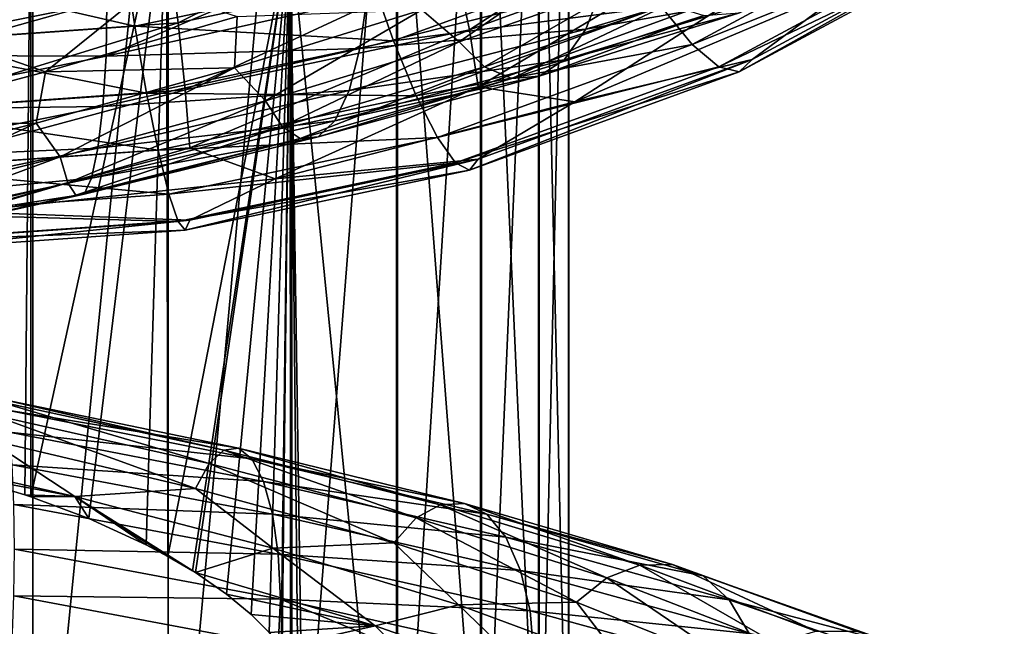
# Model space of a CAD drawing. Header units: metres. Extents: x -109 to 109, y -452 to 89.
# Tile 247 of 656: x 2 to 14, y -225 to -218. Entities that reach past the tile are written whole.
import ezdxf

# ---------------------------------------------------------------- set-up
doc = ezdxf.new("R2010")
doc.units = ezdxf.units.M
doc.layers.add('solid_K244270000C71_000_01', color=7, linetype='CONTINUOUS')
doc.layers.add('solid_k244270000c71_000_02', color=7, linetype='CONTINUOUS')

msp = doc.modelspace()

# ---------------------------------------------------------------- linework, layer by layer
at = {"layer": 'solid_K244270000C71_000_01'}
for points in [[(7.353192, -212.153656, 861.858459), (7.353192, -228.045776, 860.216492), (6.304805, -214.3965, 860.265076)], [(8.079568, -228.259094, 861.826172), (7.353192, -228.045776, 860.216492), (7.353192, -212.153656, 861.858459)], [(8.079568, -212.235916, 863.480164), (8.079568, -228.259094, 861.826172), (7.353192, -212.153656, 861.858459)], [(8.452125, -228.487595, 863.550537), (8.079568, -228.259094, 861.826172), (8.079568, -212.235916, 863.480164)], [(8.452125, -212.324005, 865.217346), (8.452125, -228.487595, 863.550537), (8.079568, -212.235916, 863.480164)], [(8.454546, -228.721268, 865.314026), (8.452125, -228.487595, 863.550537), (8.452125, -212.324005, 865.217346)], [(8.454546, -212.414108, 866.993896), (8.454546, -228.721268, 865.314026), (8.452125, -212.324005, 865.217346)], [(7.364774, -229.163467, 868.651001), (8.086726, -228.949905, 867.039368), (8.086726, -212.502258, 868.732117)], [(7.364774, -212.58461, 870.355774), (7.364774, -229.163467, 868.651001), (8.086726, -212.502258, 868.732117)], [(8.086726, -228.949905, 867.039368), (8.454546, -228.721268, 865.314026), (8.454546, -212.414108, 866.993896)], [(8.086726, -212.502258, 868.732117), (8.086726, -228.949905, 867.039368), (8.454546, -212.414108, 866.993896)], [(6.320303, -229.352615, 870.07843), (7.364774, -229.163467, 868.651001), (7.364774, -212.58461, 870.355774)], [(6.320303, -212.657532, 871.793823), (6.320303, -229.352615, 870.07843), (7.364774, -212.58461, 870.355774)], [(1.767249, -229.698196, 872.686462), (3.458888, -229.625961, 872.141296), (3.458888, -212.762924, 873.872009)], [(1.767249, -212.790771, 874.421204), (1.767249, -229.698196, 872.686462), (3.458888, -212.762924, 873.872009)], [(3.458888, -229.625961, 872.141296), (4.999055, -229.509064, 871.259094), (4.999055, -212.71785, 872.983276)], [(3.458888, -212.762924, 873.872009), (3.458888, -229.625961, 872.141296), (4.999055, -212.71785, 872.983276)], [(4.999055, -229.509064, 871.259094), (6.320303, -229.352615, 870.07843), (6.320303, -212.657532, 871.793823)], [(4.999055, -212.71785, 872.983276), (4.999055, -229.509064, 871.259094), (6.320303, -212.657532, 871.793823)], [(0, -229.722595, 872.870605), (1.767249, -229.698196, 872.686462), (1.767249, -212.790771, 874.421204)], [(0, -212.800186, 874.606689), (0, -229.722595, 872.870605), (1.767249, -212.790771, 874.421204)], [(4.980319, -216.541565, 858.9021), (6.304805, -214.3965, 860.265076), (6.304805, -229.943542, 858.478027)], [(7.353192, -228.045776, 860.216492), (6.304805, -229.943542, 858.478027), (6.304805, -214.3965, 860.265076)], [(0, -223.155762, 856.594849), (0, -215.02565, 857.409607), (1.744606, -215.434021, 857.558594)], [(0.841922, -223.36351, 856.611572), (0, -223.155762, 856.594849), (1.744606, -215.434021, 857.558594)], [(1.669951, -223.614487, 856.705383), (0.841922, -223.36351, 856.611572), (1.744606, -215.434021, 857.558594)], [(1.669951, -223.614487, 856.705383), (1.744606, -215.434021, 857.558594), (1.745448, -223.639984, 856.717773)], [(1.745448, -223.639984, 856.717773), (1.744606, -215.434021, 857.558594), (3.437735, -215.908524, 858.066772)], [(7.21596, -217.811813, 338.557312), (7.041424, -216.990997, 338.193604), (10.325038, -215.795334, 338.883942)], [(10.580965, -216.586517, 339.26474), (7.21596, -217.811813, 338.557312), (10.325038, -215.795334, 338.883942)], [(2.466771, -223.910126, 856.870178), (1.745448, -223.639984, 856.717773), (3.437735, -215.908524, 858.066772)], [(3.181273, -224.236069, 857.082947), (2.466771, -223.910126, 856.870178), (3.437735, -215.908524, 858.066772)], [(3.181273, -224.236069, 857.082947), (3.437735, -215.908524, 858.066772), (3.454474, -224.381134, 857.181213)], [(3.454474, -224.381134, 857.181213), (3.437735, -215.908524, 858.066772), (4.980319, -216.541565, 858.9021)], [(3.580913, -217.722336, 337.771362), (3.46524, -216.823517, 337.647949), (6.813966, -216.115799, 338.056549)], [(7.041424, -216.990997, 338.193604), (3.580913, -217.722336, 337.771362), (6.813966, -216.115799, 338.056549)], [(9.607224, -217.52124, 344.648804), (9.995155, -217.995041, 343.969452), (12.922758, -216.41716, 344.880432)], [(12.922758, -216.41716, 344.880432), (9.995155, -217.995041, 343.969452), (13.35311, -216.642807, 344.105621)], [(3.762271, -224.562363, 857.303467), (3.454474, -224.381134, 857.181213), (4.980319, -216.541565, 858.9021)], [(3.795977, -224.583557, 857.317627), (3.762271, -224.562363, 857.303467), (4.980319, -216.541565, 858.9021)], [(4.184337, -224.851593, 857.491211), (3.795977, -224.583557, 857.317627), (4.980319, -216.541565, 858.9021)], [(4.491148, -225.10527, 857.641724), (4.184337, -224.851593, 857.491211), (4.980319, -216.541565, 858.9021)], [(4.716491, -225.329742, 857.758606), (4.491148, -225.10527, 857.641724), (4.980319, -216.541565, 858.9021)], [(4.86664, -225.51001, 857.838013), (4.716491, -225.329742, 857.758606), (4.980319, -216.541565, 858.9021)], [(4.880268, -225.528214, 857.845215), (4.86664, -225.51001, 857.838013), (4.980319, -216.541565, 858.9021)], [(4.880268, -225.528214, 857.845215), (4.980319, -216.541565, 858.9021), (4.982863, -225.680664, 857.89856)], [(5.122405, -225.991959, 857.960632), (4.980319, -216.541565, 858.9021), (6.304805, -229.943542, 858.478027)], [(4.997416, -225.705231, 857.905884), (4.982863, -225.680664, 857.89856), (4.980319, -216.541565, 858.9021)], [(5.07544, -225.85939, 857.943054), (4.997416, -225.705231, 857.905884), (4.980319, -216.541565, 858.9021)], [(5.122405, -225.991959, 857.960632), (5.07544, -225.85939, 857.943054), (4.980319, -216.541565, 858.9021)], [(10.583066, -218.336853, 342.2883), (10.7429, -218.181534, 341.401276), (13.88952, -216.485626, 342.380402)], [(13.682869, -216.666168, 343.252869), (10.583066, -218.336853, 342.2883), (13.88952, -216.485626, 342.380402)], [(13.88952, -216.485626, 342.380402), (10.7429, -218.181534, 341.401276), (12.037778, -217.225128, 340.917664)], [(7.325656, -218.522217, 339.122803), (7.21596, -217.811813, 338.557312), (10.580965, -216.586517, 339.26474)], [(10.741816, -217.27829, 339.840973), (7.325656, -218.522217, 339.122803), (10.580965, -216.586517, 339.26474)], [(9.995155, -217.995041, 343.969452), (10.328012, -218.273239, 343.164276), (13.35311, -216.642807, 344.105621)], [(13.35311, -216.642807, 344.105621), (10.328012, -218.273239, 343.164276), (13.682869, -216.666168, 343.252869)], [(10.328012, -218.273239, 343.164276), (10.583066, -218.336853, 342.2883), (13.682869, -216.666168, 343.252869)], [(0.030442, -217.970963, 337.627808), (0.029459, -217.064117, 337.509033), (3.46524, -216.823517, 337.647949)], [(3.580913, -217.722336, 337.771362), (0.030442, -217.970963, 337.627808), (3.46524, -216.823517, 337.647949)], [(5.963674, -216.742401, 889.805481), (2.682299, -218.139801, 890.355469), (5.936988, -217.419693, 889.651917)], [(5.963674, -216.742401, 889.805481), (2.691107, -217.46106, 890.514587), (2.682299, -218.139801, 890.355469)], [(7.088086, -217.960022, 884.715637), (6.620281, -217.559814, 884.361816), (8.750271, -216.804642, 883.060974)], [(9.281128, -217.192688, 883.326721), (7.088086, -217.960022, 884.715637), (8.750271, -216.804642, 883.060974)], [(2.908313, -216.867691, 344.62561), (0.024724, -217.069626, 344.509033), (3.043001, -217.764999, 344.510803)], [(0.842577, -217.95845, 885.210876), (0.987977, -217.229431, 885.16925), (2.286369, -216.867249, 885.042175)], [(3.220564, -217.289551, 884.910156), (0.842577, -217.95845, 885.210876), (2.286369, -216.867249, 885.042175)], [(2.908313, -216.867691, 344.62561), (3.043001, -217.764999, 344.510803), (5.983685, -217.143509, 344.869629)], [(5.983685, -217.143509, 344.869629), (6.267838, -217.948532, 344.541473), (9.190707, -216.884216, 345.155945)], [(9.190707, -216.884216, 345.155945), (6.267838, -217.948532, 344.541473), (9.607224, -217.52124, 344.648804)], [(0.024724, -217.069626, 344.509033), (0.025869, -217.976288, 344.388824), (3.043001, -217.764999, 344.510803)], [(3.669673, -218.561279, 338.124603), (3.580913, -217.722336, 337.771362), (7.041424, -216.990997, 338.193604)], [(7.21596, -217.811813, 338.557312), (3.669673, -218.561279, 338.124603), (7.041424, -216.990997, 338.193604)], [(11.349268, -217.001511, 885.945251), (8.667544, -217.803696, 887.657715), (10.998295, -217.385788, 885.468933)], [(8.873946, -217.279953, 888.088074), (8.667544, -217.803696, 887.657715), (11.349268, -217.001511, 885.945251)], [(5.983685, -217.143509, 344.869629), (3.043001, -217.764999, 344.510803), (6.267838, -217.948532, 344.541473)], [(7.403804, -218.271896, 885.271179), (7.088086, -217.960022, 884.715637), (9.281128, -217.192688, 883.326721)], [(9.69453, -217.495163, 883.818787), (7.403804, -218.271896, 885.271179), (9.281128, -217.192688, 883.326721)], [(1.927093, -218.333649, 885.347168), (0.842577, -217.95845, 885.210876), (3.220564, -217.289551, 884.910156)], [(4.317347, -217.646072, 884.854858), (1.927093, -218.333649, 885.347168), (3.220564, -217.289551, 884.910156)], [(8.873946, -217.279953, 888.088074), (5.849682, -218.045471, 889.32959), (8.667544, -217.803696, 887.657715)], [(5.936988, -217.419693, 889.651917), (5.849682, -218.045471, 889.32959), (8.873946, -217.279953, 888.088074)], [(10.741816, -217.27829, 339.840973), (8.53248, -218.709106, 340.060883), (7.325656, -218.522217, 339.122803)], [(10.7429, -218.181534, 341.401276), (8.53248, -218.709106, 340.060883), (12.037778, -217.225128, 340.917664)], [(10.741816, -217.27829, 339.840973), (12.037778, -217.225128, 340.917664), (8.53248, -218.709106, 340.060883)], [(-0.656145, -217.423431, 890.598877), (-0.653722, -218.127197, 890.633972), (2.691107, -217.46106, 890.514587)], [(5.936988, -217.419693, 889.651917), (2.682299, -218.139801, 890.355469), (5.849682, -218.045471, 889.32959)], [(10.998295, -217.385788, 885.468933), (8.399503, -218.184875, 887.125183), (10.585378, -217.596756, 884.930054)], [(8.667544, -217.803696, 887.657715), (8.399503, -218.184875, 887.125183), (10.998295, -217.385788, 885.468933)], [(2.691107, -217.46106, 890.514587), (-0.653722, -218.127197, 890.633972), (2.682299, -218.139801, 890.355469)], [(6.620281, -217.559814, 884.361816), (4.282656, -218.284882, 885.263977), (4.317347, -217.646072, 884.854858)], [(4.672448, -218.695831, 885.692993), (4.282656, -218.284882, 885.263977), (6.620281, -217.559814, 884.361816)], [(7.088086, -217.960022, 884.715637), (4.672448, -218.695831, 885.692993), (6.620281, -217.559814, 884.361816)], [(6.267838, -217.948532, 344.541473), (6.551892, -218.633789, 344.00647), (9.607224, -217.52124, 344.648804)], [(9.607224, -217.52124, 344.648804), (6.551892, -218.633789, 344.00647), (9.995155, -217.995041, 343.969452)], [(7.74404, -218.417206, 885.887939), (7.403804, -218.271896, 885.271179), (9.69453, -217.495163, 883.818787)], [(10.140034, -217.631531, 884.366577), (7.74404, -218.417206, 885.887939), (9.69453, -217.495163, 883.818787)], [(4.282656, -218.284882, 885.263977), (1.927093, -218.333649, 885.347168), (4.317347, -217.646072, 884.854858)], [(8.084153, -218.390137, 886.521057), (7.74404, -218.417206, 885.887939), (10.140034, -217.631531, 884.366577)], [(10.585378, -217.596756, 884.930054), (8.084153, -218.390137, 886.521057), (10.140034, -217.631531, 884.366577)], [(8.399503, -218.184875, 887.125183), (8.084153, -218.390137, 886.521057), (10.585378, -217.596756, 884.930054)], [(3.043001, -217.764999, 344.510803), (0.025869, -217.976288, 344.388824), (3.187506, -218.599518, 344.165619)], [(0.031197, -218.816071, 337.977478), (0.030442, -217.970963, 337.627808), (3.580913, -217.722336, 337.771362)], [(3.669673, -218.561279, 338.124603), (0.031197, -218.816071, 337.977478), (3.580913, -217.722336, 337.771362)], [(3.043001, -217.764999, 344.510803), (3.187506, -218.599518, 344.165619), (6.267838, -217.948532, 344.541473)], [(3.72546, -219.283066, 338.683502), (3.669673, -218.561279, 338.124603), (7.21596, -217.811813, 338.557312)], [(7.325656, -218.522217, 339.122803), (3.72546, -219.283066, 338.683502), (7.21596, -217.811813, 338.557312)], [(8.667544, -217.803696, 887.657715), (5.713622, -218.56839, 888.867126), (8.399503, -218.184875, 887.125183)], [(5.849682, -218.045471, 889.32959), (5.713622, -218.56839, 888.867126), (8.667544, -217.803696, 887.657715)], [(1.927093, -218.333649, 885.347168), (-0.523347, -218.981781, 885.408386), (0.842577, -217.95845, 885.210876)], [(0.025869, -217.976288, 344.388824), (0.027098, -218.820847, 344.037842), (3.187506, -218.599518, 344.165619)], [(5.849682, -218.045471, 889.32959), (2.642855, -218.765808, 890.019775), (5.713622, -218.56839, 888.867126)], [(2.682299, -218.139801, 890.355469), (2.642855, -218.765808, 890.019775), (5.849682, -218.045471, 889.32959)], [(6.267838, -217.948532, 344.541473), (3.187506, -218.599518, 344.165619), (6.551892, -218.633789, 344.00647)], [(4.880569, -219.015213, 886.29364), (4.672448, -218.695831, 885.692993), (7.088086, -217.960022, 884.715637)], [(7.403804, -218.271896, 885.271179), (4.880569, -219.015213, 886.29364), (7.088086, -217.960022, 884.715637)], [(6.551892, -218.633789, 344.00647), (6.816452, -219.152496, 343.301178), (9.995155, -217.995041, 343.969452)], [(9.995155, -217.995041, 343.969452), (6.816452, -219.152496, 343.301178), (10.328012, -218.273239, 343.164276)], [(-0.653722, -218.127197, 890.633972), (-0.656212, -218.808075, 890.472107), (2.682299, -218.139801, 890.355469)], [(2.682299, -218.139801, 890.355469), (-0.656212, -218.808075, 890.472107), (2.642855, -218.765808, 890.019775)], [(7.217392, -219.562393, 341.580719), (7.326396, -219.425598, 340.683014), (10.7429, -218.181534, 341.401276)], [(10.583066, -218.336853, 342.2883), (7.217392, -219.562393, 341.580719), (10.7429, -218.181534, 341.401276)], [(10.7429, -218.181534, 341.401276), (7.326396, -219.425598, 340.683014), (8.53248, -218.709106, 340.060883)], [(4.282656, -218.284882, 885.263977), (1.811718, -218.973633, 885.740845), (1.927093, -218.333649, 885.347168)], [(2.110987, -219.393509, 886.229736), (1.811718, -218.973633, 885.740845), (4.282656, -218.284882, 885.263977)], [(4.672448, -218.695831, 885.692993), (2.110987, -219.393509, 886.229736), (4.282656, -218.284882, 885.263977)], [(5.104851, -219.16774, 886.959778), (4.880569, -219.015213, 886.29364), (7.403804, -218.271896, 885.271179)], [(7.74404, -218.417206, 885.887939), (5.104851, -219.16774, 886.959778), (7.403804, -218.271896, 885.271179)], [(8.399503, -218.184875, 887.125183), (5.53693, -218.946671, 888.293945), (8.084153, -218.390137, 886.521057)], [(5.713622, -218.56839, 888.867126), (5.53693, -218.946671, 888.293945), (8.399503, -218.184875, 887.125183)], [(6.816452, -219.152496, 343.301178), (7.043452, -219.469238, 342.473785), (10.328012, -218.273239, 343.164276)], [(10.328012, -218.273239, 343.164276), (7.043452, -219.469238, 342.473785), (10.583066, -218.336853, 342.2883)], [(1.811718, -218.973633, 885.740845), (-0.523347, -218.981781, 885.408386), (1.927093, -218.333649, 885.347168)], [(5.329052, -219.147034, 887.642822), (5.104851, -219.16774, 886.959778), (7.74404, -218.417206, 885.887939)], [(8.084153, -218.390137, 886.521057), (5.329052, -219.147034, 887.642822), (7.74404, -218.417206, 885.887939)], [(5.53693, -218.946671, 888.293945), (5.329052, -219.147034, 887.642822), (8.084153, -218.390137, 886.521057)], [(7.043452, -219.469238, 342.473785), (7.217392, -219.562393, 341.580719), (10.583066, -218.336853, 342.2883)], [(7.325656, -218.522217, 339.122803), (4.791975, -219.670364, 339.50592), (3.72546, -219.283066, 338.683502)], [(7.325656, -218.522217, 339.122803), (8.53248, -218.709106, 340.060883), (4.791975, -219.670364, 339.50592)], [(3.187506, -218.599518, 344.165619), (0.027098, -218.820847, 344.037842), (3.331962, -219.314285, 343.613586)], [(0.031671, -219.541748, 338.534149), (0.031197, -218.816071, 337.977478), (3.669673, -218.561279, 338.124603)], [(3.72546, -219.283066, 338.683502), (0.031671, -219.541748, 338.534149), (3.669673, -218.561279, 338.124603)], [(5.713622, -218.56839, 888.867126), (2.581384, -219.287567, 889.538086), (5.53693, -218.946671, 888.293945)], [(2.642855, -218.765808, 890.019775), (2.581384, -219.287567, 889.538086), (5.713622, -218.56839, 888.867126)], [(3.187506, -218.599518, 344.165619), (3.331962, -219.314285, 343.613586), (6.551892, -218.633789, 344.00647)], [(6.551892, -218.633789, 344.00647), (3.331962, -219.314285, 343.613586), (6.816452, -219.152496, 343.301178)], [(-0.656212, -218.808075, 890.472107), (-0.646562, -219.43335, 890.131897), (2.642855, -218.765808, 890.019775)], [(2.642855, -218.765808, 890.019775), (-0.646562, -219.43335, 890.131897), (2.581384, -219.287567, 889.538086)], [(2.205014, -219.71814, 886.85614), (2.110987, -219.393509, 886.229736), (4.672448, -218.695831, 885.692993)], [(4.880569, -219.015213, 886.29364), (2.205014, -219.71814, 886.85614), (4.672448, -218.695831, 885.692993)], [(7.326396, -219.425598, 340.683014), (4.791975, -219.670364, 339.50592), (8.53248, -218.709106, 340.060883)], [(0.027098, -218.820847, 344.037842), (0.028326, -219.545639, 343.480011), (3.331962, -219.314285, 343.613586)], [(-0.516443, -220.04686, 886.304565), (-0.715822, -219.620224, 885.772766), (1.811718, -218.973633, 885.740845)], [(2.110987, -219.393509, 886.229736), (-0.516443, -220.04686, 886.304565), (1.811718, -218.973633, 885.740845)], [(2.306344, -219.875854, 887.550537), (2.205014, -219.71814, 886.85614), (4.880569, -219.015213, 886.29364)], [(5.104851, -219.16774, 886.959778), (2.306344, -219.875854, 887.550537), (4.880569, -219.015213, 886.29364)], [(5.53693, -218.946671, 888.293945), (2.501555, -219.6633, 888.940918), (5.329052, -219.147034, 887.642822)], [(2.581384, -219.287567, 889.538086), (2.501555, -219.6633, 888.940918), (5.53693, -218.946671, 888.293945)], [(5.329052, -219.147034, 887.642822), (2.407637, -219.859863, 888.262451), (5.104851, -219.16774, 886.959778)], [(2.501555, -219.6633, 888.940918), (2.407637, -219.859863, 888.262451), (5.329052, -219.147034, 887.642822)], [(3.331962, -219.314285, 343.613586), (3.466504, -219.860474, 342.892456), (6.816452, -219.152496, 343.301178)], [(6.816452, -219.152496, 343.301178), (3.466504, -219.860474, 342.892456), (7.043452, -219.469238, 342.473785)], [(-0.646562, -219.43335, 890.131897), (-0.631523, -219.953705, 889.644531), (2.581384, -219.287567, 889.538086)], [(2.581384, -219.287567, 889.538086), (-0.631523, -219.953705, 889.644531), (2.501555, -219.6633, 888.940918)], [(3.72546, -219.283066, 338.683502), (0.919374, -220.082397, 339.268005), (0.031671, -219.541748, 338.534149)], [(3.72546, -219.283066, 338.683502), (4.791975, -219.670364, 339.50592), (0.919374, -220.082397, 339.268005)], [(2.407637, -219.859863, 888.262451), (2.306344, -219.875854, 887.550537), (5.104851, -219.16774, 886.959778)], [(-0.539446, -220.374176, 886.936218), (-0.516443, -220.04686, 886.304565), (2.110987, -219.393509, 886.229736)], [(2.205014, -219.71814, 886.85614), (-0.539446, -220.374176, 886.936218), (2.110987, -219.393509, 886.229736)], [(3.331962, -219.314285, 343.613586), (0.028326, -219.545639, 343.480011), (3.466504, -219.860474, 342.892456)], [(3.466504, -219.860474, 342.892456), (3.581945, -220.20079, 342.051422), (7.043452, -219.469238, 342.473785)], [(7.043452, -219.469238, 342.473785), (3.581945, -220.20079, 342.051422), (7.217392, -219.562393, 341.580719)], [(3.670402, -220.312012, 341.147919), (3.725836, -220.186523, 340.243683), (7.326396, -219.425598, 340.683014)], [(7.217392, -219.562393, 341.580719), (3.670402, -220.312012, 341.147919), (7.326396, -219.425598, 340.683014)], [(7.326396, -219.425598, 340.683014), (3.725836, -220.186523, 340.243683), (4.791975, -219.670364, 339.50592)], [(0.028326, -219.545639, 343.480011), (0.02947, -220.101166, 342.753479), (3.466504, -219.860474, 342.892456)], [(3.581945, -220.20079, 342.051422), (3.670402, -220.312012, 341.147919), (7.217392, -219.562393, 341.580719)], [(-0.631523, -219.953705, 889.644531), (-0.611993, -220.327454, 889.040894), (2.501555, -219.6633, 888.940918)], [(2.501555, -219.6633, 888.940918), (-0.611993, -220.327454, 889.040894), (2.407637, -219.859863, 888.262451)], [(-0.564236, -220.534744, 887.636902), (-0.539446, -220.374176, 886.936218), (2.205014, -219.71814, 886.85614)], [(2.306344, -219.875854, 887.550537), (-0.564236, -220.534744, 887.636902), (2.205014, -219.71814, 886.85614)], [(3.725836, -220.186523, 340.243683), (0.919374, -220.082397, 339.268005), (4.791975, -219.670364, 339.50592)], [(-0.611993, -220.327454, 889.040894), (-0.589017, -220.52153, 888.355591), (2.407637, -219.859863, 888.262451)], [(2.407637, -219.859863, 888.262451), (-0.589017, -220.52153, 888.355591), (2.306344, -219.875854, 887.550537)], [(-0.589017, -220.52153, 888.355591), (-0.564236, -220.534744, 887.636902), (2.306344, -219.875854, 887.550537)], [(3.466504, -219.860474, 342.892456), (0.02947, -220.101166, 342.753479), (3.581945, -220.20079, 342.051422)], [(0.02947, -220.101166, 342.753479), (0.030451, -220.449509, 341.907806), (3.581945, -220.20079, 342.051422)], [(3.725836, -220.186523, 340.243683), (0.031674, -220.445236, 340.09433), (0.919374, -220.082397, 339.268005)], [(3.581945, -220.20079, 342.051422), (0.030451, -220.449509, 341.907806), (3.670402, -220.312012, 341.147919)], [(0.031203, -220.566864, 341.000793), (0.031674, -220.445236, 340.09433), (3.725836, -220.186523, 340.243683)], [(3.670402, -220.312012, 341.147919), (0.031203, -220.566864, 341.000793), (3.725836, -220.186523, 340.243683)], [(0.030451, -220.449509, 341.907806), (0.031203, -220.566864, 341.000793), (3.670402, -220.312012, 341.147919)], [(1.259762, -222.613266, 855.437622), (3.967868, -223.223495, 855.821716), (1.317658, -222.443481, 854.742676)], [(1.317658, -222.443481, 854.742676), (4.150224, -223.054367, 855.148376), (1.375575, -222.420853, 854.027527)], [(3.967868, -223.223495, 855.821716), (4.150224, -223.054367, 855.148376), (1.317658, -222.443481, 854.742676)], [(1.375575, -222.420853, 854.027527), (4.332646, -223.0327, 854.454407), (1.429319, -222.550598, 853.343384)], [(4.150224, -223.054367, 855.148376), (4.332646, -223.0327, 854.454407), (1.375575, -222.420853, 854.027527)], [(1.429319, -222.550598, 853.343384), (4.501923, -223.163742, 853.789368), (1.475041, -222.831726, 852.737549)], [(4.332646, -223.0327, 854.454407), (4.501923, -223.163742, 853.789368), (1.429319, -222.550598, 853.343384)], [(1.259762, -222.613266, 855.437622), (1.206081, -222.924881, 856.060974), (3.79879, -223.534805, 856.4245)], [(1.259762, -222.613266, 855.437622), (3.79879, -223.534805, 856.4245), (3.967868, -223.223495, 855.821716)], [(1.475041, -222.831726, 852.737549), (4.645933, -223.446457, 853.199219), (1.510291, -223.237427, 852.243408)], [(4.501923, -223.163742, 853.789368), (4.645933, -223.446457, 853.199219), (1.475041, -222.831726, 852.737549)], [(-0.247535, -223.054703, 856.563171), (2.293734, -223.633865, 856.66803), (1.206081, -222.924881, 856.060974)], [(2.293734, -223.633865, 856.66803), (3.79879, -223.534805, 856.4245), (1.206081, -222.924881, 856.060974)], [(-0.247535, -223.054703, 856.563171), (0.841922, -223.36351, 856.611572), (2.293734, -223.633865, 856.66803)], [(3.967868, -223.223495, 855.821716), (6.551201, -223.902267, 856.67041), (4.150224, -223.054367, 855.148376)], [(4.150224, -223.054367, 855.148376), (6.852283, -223.736755, 856.040161), (4.332646, -223.0327, 854.454407)], [(6.551201, -223.902267, 856.67041), (6.852283, -223.736755, 856.040161), (4.150224, -223.054367, 855.148376)], [(4.332646, -223.0327, 854.454407), (7.153473, -223.719421, 855.388794), (4.501923, -223.163742, 853.789368)], [(6.852283, -223.736755, 856.040161), (7.153473, -223.719421, 855.388794), (4.332646, -223.0327, 854.454407)], [(4.501923, -223.163742, 853.789368), (7.43296, -223.855316, 854.762634), (4.645933, -223.446457, 853.199219)], [(7.153473, -223.719421, 855.388794), (7.43296, -223.855316, 854.762634), (4.501923, -223.163742, 853.789368)], [(1.510291, -223.237427, 852.243408), (4.756962, -223.853912, 852.716431), (1.532973, -223.735199, 851.890747)], [(4.645933, -223.446457, 853.199219), (4.756962, -223.853912, 852.716431), (1.510291, -223.237427, 852.243408)], [(3.967868, -223.223495, 855.821716), (3.79879, -223.534805, 856.4245), (6.272042, -224.210876, 857.232666)], [(3.967868, -223.223495, 855.821716), (6.272042, -224.210876, 857.232666), (6.551201, -223.902267, 856.67041)], [(2.293734, -223.633865, 856.66803), (0.841922, -223.36351, 856.611572), (1.669951, -223.614487, 856.705383)], [(4.645933, -223.446457, 853.199219), (7.67073, -224.143204, 854.204895), (4.756962, -223.853912, 852.716431)], [(7.43296, -223.855316, 854.762634), (7.67073, -224.143204, 854.204895), (4.645933, -223.446457, 853.199219)], [(2.293734, -223.633865, 856.66803), (4.762119, -224.277176, 857.213257), (3.79879, -223.534805, 856.4245)], [(4.762119, -224.277176, 857.213257), (6.272042, -224.210876, 857.232666), (3.79879, -223.534805, 856.4245)], [(2.293734, -223.633865, 856.66803), (1.669951, -223.614487, 856.705383), (1.745448, -223.639984, 856.717773)], [(2.293734, -223.633865, 856.66803), (1.745448, -223.639984, 856.717773), (2.466771, -223.910126, 856.870178)], [(2.293734, -223.633865, 856.66803), (3.454474, -224.381134, 857.181213), (3.762271, -224.562363, 857.303467)], [(2.293734, -223.633865, 856.66803), (3.181273, -224.236069, 857.082947), (3.454474, -224.381134, 857.181213)], [(2.293734, -223.633865, 856.66803), (3.762271, -224.562363, 857.303467), (3.795977, -224.583557, 857.317627)], [(2.293734, -223.633865, 856.66803), (3.795977, -224.583557, 857.317627), (4.762119, -224.277176, 857.213257)], [(2.293734, -223.633865, 856.66803), (2.466771, -223.910126, 856.870178), (3.181273, -224.236069, 857.082947)], [(1.532973, -223.735199, 851.890747), (4.828402, -224.3535, 852.370361), (1.538916, -224.292633, 851.709656)], [(4.756962, -223.853912, 852.716431), (4.828402, -224.3535, 852.370361), (1.532973, -223.735199, 851.890747)], [(6.551201, -223.902267, 856.67041), (8.930333, -224.649246, 857.951904), (6.852283, -223.736755, 856.040161)], [(6.852283, -223.736755, 856.040161), (9.340755, -224.490295, 857.384766), (7.153473, -223.719421, 855.388794)], [(8.930333, -224.649246, 857.951904), (9.340755, -224.490295, 857.384766), (6.852283, -223.736755, 856.040161)], [(7.153473, -223.719421, 855.388794), (9.751326, -224.480621, 856.795837), (7.43296, -223.855316, 854.762634)], [(9.340755, -224.490295, 857.384766), (9.751326, -224.480621, 856.795837), (7.153473, -223.719421, 855.388794)], [(4.756962, -223.853912, 852.716431), (7.854045, -224.555832, 853.746399), (4.828402, -224.3535, 852.370361)], [(7.67073, -224.143204, 854.204895), (7.854045, -224.555832, 853.746399), (4.756962, -223.853912, 852.716431)], [(6.551201, -223.902267, 856.67041), (6.272042, -224.210876, 857.232666), (8.549794, -224.952744, 858.455017)], [(6.551201, -223.902267, 856.67041), (8.549794, -224.952744, 858.455017), (8.930333, -224.649246, 857.951904)], [(7.43296, -223.855316, 854.762634), (10.13231, -224.624908, 856.227051), (7.67073, -224.143204, 854.204895)], [(9.751326, -224.480621, 856.795837), (10.13231, -224.624908, 856.227051), (7.43296, -223.855316, 854.762634)], [(7.67073, -224.143204, 854.204895), (10.456429, -224.921478, 855.717346), (7.854045, -224.555832, 853.746399)], [(10.13231, -224.624908, 856.227051), (10.456429, -224.921478, 855.717346), (7.67073, -224.143204, 854.204895)], [(1.538916, -224.292633, 851.709656), (4.858267, -224.913895, 852.191467), (1.533129, -224.873367, 851.720825)], [(4.828402, -224.3535, 852.370361), (4.858267, -224.913895, 852.191467), (1.538916, -224.292633, 851.709656)], [(6.039418, -225.248352, 858.084229), (4.762119, -224.277176, 857.213257), (3.795977, -224.583557, 857.317627)], [(4.762119, -224.277176, 857.213257), (7.079305, -224.986069, 858.180969), (6.272042, -224.210876, 857.232666)], [(6.039418, -225.248352, 858.084229), (7.079305, -224.986069, 858.180969), (4.762119, -224.277176, 857.213257)], [(7.079305, -224.986069, 858.180969), (8.549794, -224.952744, 858.455017), (6.272042, -224.210876, 857.232666)], [(4.828402, -224.3535, 852.370361), (7.971997, -225.060196, 853.414917), (4.858267, -224.913895, 852.191467)], [(7.854045, -224.555832, 853.746399), (7.971997, -225.060196, 853.414917), (4.828402, -224.3535, 852.370361)], [(7.854045, -224.555832, 853.746399), (10.706317, -225.342575, 855.295044), (7.971997, -225.060196, 853.414917)], [(10.456429, -224.921478, 855.717346), (10.706317, -225.342575, 855.295044), (7.854045, -224.555832, 853.746399)], [(8.930333, -224.649246, 857.951904), (11.029376, -225.462219, 859.624146), (9.340755, -224.490295, 857.384766)], [(9.340755, -224.490295, 857.384766), (11.536265, -225.312729, 859.138184), (9.751326, -224.480621, 856.795837)], [(11.029376, -225.462219, 859.624146), (11.536265, -225.312729, 859.138184), (9.340755, -224.490295, 857.384766)], [(9.751326, -224.480621, 856.795837), (12.04334, -225.313919, 858.629761), (10.13231, -224.624908, 856.227051)], [(11.536265, -225.312729, 859.138184), (12.04334, -225.313919, 858.629761), (9.751326, -224.480621, 856.795837)], [(6.039418, -225.248352, 858.084229), (3.795977, -224.583557, 857.317627), (4.184337, -224.851593, 857.491211)], [(8.930333, -224.649246, 857.951904), (8.549794, -224.952744, 858.455017), (10.559393, -225.75824, 860.051392)], [(8.930333, -224.649246, 857.951904), (10.559393, -225.75824, 860.051392), (11.029376, -225.462219, 859.624146)], [(10.13231, -224.624908, 856.227051), (12.513873, -225.46994, 858.13501), (10.456429, -224.921478, 855.717346)], [(12.04334, -225.313919, 858.629761), (12.513873, -225.46994, 858.13501), (10.13231, -224.624908, 856.227051)], [(1.533129, -224.873367, 851.720825), (4.828893, -225.49469, 852.196533), (1.510584, -225.452072, 851.912903)], [(4.858267, -224.913895, 852.191467), (4.828893, -225.49469, 852.196533), (1.533129, -224.873367, 851.720825)], [(6.039418, -225.248352, 858.084229), (4.184337, -224.851593, 857.491211), (4.491148, -225.10527, 857.641724)], [(4.858267, -224.913895, 852.191467), (7.972808, -226.208038, 853.236755), (4.828893, -225.49469, 852.196533)], [(4.858267, -224.913895, 852.191467), (8.020213, -225.625229, 853.241455), (7.972808, -226.208038, 853.236755)], [(7.971997, -225.060196, 853.414917), (8.020213, -225.625229, 853.241455), (4.858267, -224.913895, 852.191467)], [(10.456429, -224.921478, 855.717346), (12.914175, -225.778519, 857.687439), (10.706317, -225.342575, 855.295044)], [(12.513873, -225.46994, 858.13501), (12.914175, -225.778519, 857.687439), (10.456429, -224.921478, 855.717346)], [(6.039418, -225.248352, 858.084229), (8.106718, -225.975342, 859.220032), (7.079305, -224.986069, 858.180969)], [(7.079305, -224.986069, 858.180969), (9.172691, -225.759018, 859.534485), (8.549794, -224.952744, 858.455017)], [(8.106718, -225.975342, 859.220032), (9.172691, -225.759018, 859.534485), (7.079305, -224.986069, 858.180969)], [(7.971997, -225.060196, 853.414917), (10.867105, -225.854584, 854.985779), (8.020213, -225.625229, 853.241455)], [(10.706317, -225.342575, 855.295044), (10.867105, -225.854584, 854.985779), (7.971997, -225.060196, 853.414917)], [(9.172691, -225.759018, 859.534485), (10.559393, -225.75824, 860.051392), (8.549794, -224.952744, 858.455017)], [(6.039418, -225.248352, 858.084229), (4.491148, -225.10527, 857.641724), (4.716491, -225.329742, 857.758606)], [(6.039418, -225.248352, 858.084229), (4.716491, -225.329742, 857.758606), (4.86664, -225.51001, 857.838013)], [(7.016995, -226.218948, 858.793213), (6.039418, -225.248352, 858.084229), (4.86664, -225.51001, 857.838013)], [(7.016995, -226.218948, 858.793213), (8.106718, -225.975342, 859.220032), (6.039418, -225.248352, 858.084229)]]:
    msp.add_3dface(points, dxfattribs=at)
at = {"layer": 'solid_k244270000c71_000_02'}
msp.add_3dface([(1.811718, -218.973633, 885.740845), (-0.715822, -219.620224, 885.772766), (-0.523347, -218.981781, 885.408386)], dxfattribs=at)

doc.saveas('drawing.dxf')
